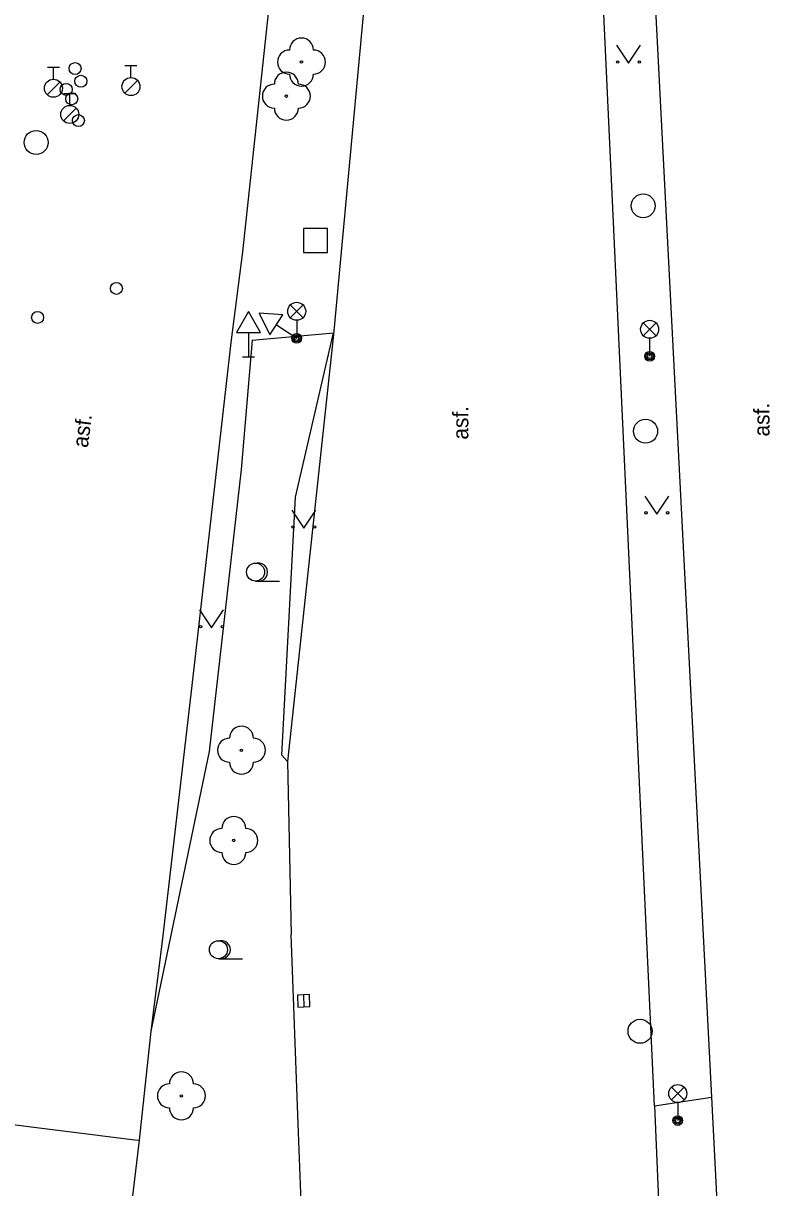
# Model space of a CAD drawing. Extents: x -596229 to -595156, y -1161237 to -1159376.
# Drawn here: x -595405.54 to -595374.46, y -1160991.02 to -1160942.5 of the extents above; entities that cross this region are included whole.
import ezdxf

# ---------------------------------------------------------------- set-up
doc = ezdxf.new("R2010")
doc.units = 0
for name, color, linetype in [('Level 22', 7, 'Continuous'), ('Level 26', 7, 'Continuous'), ('Level 27', 7, 'Continuous'), ('Level 28', 7, 'Continuous'), ('Level 31', 7, 'Continuous'), ('Level 33', 7, 'Continuous'), ('Level 34', 7, 'Continuous'), ('Level 36', 7, 'Continuous'), ('Specificka linie pasportu komunikaci', 7, 'Continuous'), ('TM - hranice souvisleho porostu (skupiny stromu_ kere)', 7, 'Continuous'), ('TM - komunikace - VP', 7, 'Continuous'), ('TM - popis povrchu', 7, 'Continuous')]:
    doc.layers.add(name, color=color, linetype=linetype)

msp = doc.modelspace()

# ---------------------------------------------------------------- linework, layer by layer
at = {"layer": 'Level 22'}
for centre in [(-595393.96, -1160944.12), (-595394.59, -1160945.54), (-595396.46, -1160972.79), (-595396.78, -1160976.55), (-595398.96, -1160987.19)]:
    msp.add_circle(centre, 0.05, dxfattribs=at)
for centre, start, end in [((-595393.96, -1160943.62), 0, 180), ((-595394.46, -1160944.12), 90, 270), ((-595393.46, -1160944.12), 270, 90), ((-595394.59, -1160945.04), 0, 180), ((-595395.09, -1160945.54), 90, 270), ((-595393.96, -1160944.62), 180, 0), ((-595394.09, -1160945.54), 270, 90), ((-595394.59, -1160946.04), 180, 0), ((-595396.46, -1160972.29), 0, 180), ((-595396.96, -1160972.79), 90, 270), ((-595395.96, -1160972.79), 270, 90), ((-595396.46, -1160973.29), 180, 0), ((-595396.78, -1160976.05), 0, 180), ((-595397.28, -1160976.55), 90, 270), ((-595396.28, -1160976.55), 270, 90), ((-595396.78, -1160977.05), 180, 0), ((-595398.96, -1160986.69), 0, 180), ((-595399.46, -1160987.19), 90, 270), ((-595398.46, -1160987.19), 270, 90), ((-595398.96, -1160987.69), 180, 0)]:
    msp.add_arc(centre, 0.5, start, end, dxfattribs=at)
at = {"layer": 'Level 26'}
msp.add_lwpolyline([(-595393.87, -1160952.05), (-595392.87, -1160952.05), (-595392.87, -1160951.05), (-595393.87, -1160951.05)], close=True, dxfattribs=at)
at = {"layer": 'Level 27'}
msp.add_line((-595393.879, -1160982.98), (-595393.861, -1160983.48), dxfattribs=at)
msp.add_lwpolyline([(-595394.129, -1160982.989), (-595394.111, -1160983.489), (-595393.611, -1160983.471), (-595393.629, -1160982.971)], close=True, dxfattribs=at)
for centre in [(-595405.01, -1160947.47), (-595379.73, -1160950.11), (-595379.63, -1160959.5), (-595379.86, -1160984.5)]:
    msp.add_circle(centre, 0.5, dxfattribs=at)
at = {"layer": 'Level 28'}
for p, q in [((-595404.54, -1160944.335), (-595404.04, -1160944.335)), ((-595404.29, -1160944.835), (-595404.29, -1160944.335)), ((-595401.31, -1160944.265), (-595400.81, -1160944.265)), ((-595401.06, -1160944.765), (-595401.06, -1160944.265)), ((-595404.548, -1160945.482), (-595404.018, -1160944.952)), ((-595401.318, -1160945.412), (-595400.788, -1160944.882)), ((-595403.86, -1160945.425), (-595403.36, -1160945.425)), ((-595403.61, -1160945.925), (-595403.61, -1160945.425)), ((-595403.868, -1160946.572), (-595403.338, -1160946.042))]:
    msp.add_line(p, q, dxfattribs=at)
for centre, radius in [((-595403.39, -1160944.39), 0.25), ((-595404.29, -1160945.21), 0.375), ((-595403.76, -1160945.26), 0.25), ((-595403.15, -1160944.92), 0.25), ((-595401.06, -1160945.14), 0.375), ((-595403.53, -1160945.65), 0.25), ((-595403.61, -1160946.3), 0.375), ((-595403.25, -1160946.56), 0.25), ((-595401.67, -1160953.55), 0.25)]:
    msp.add_circle(centre, radius, dxfattribs=at)
at = {"layer": 'Level 31'}
msp.add_circle((-595404.95, -1160954.76), 0.25, dxfattribs=at)
at = {"layer": 'Level 33'}
for p, q in [((-595394.425, -1160954.77), (-595393.895, -1160954.24)), ((-595394.425, -1160954.24), (-595393.895, -1160954.77)), ((-595394.16, -1160954.88), (-595394.16, -1160955.63)), ((-595379.725, -1160955.52), (-595379.195, -1160954.99)), ((-595379.725, -1160954.99), (-595379.195, -1160955.52)), ((-595379.46, -1160955.63), (-595379.46, -1160956.38)), ((-595378.555, -1160987.36), (-595378.025, -1160986.83)), ((-595378.555, -1160986.83), (-595378.025, -1160987.36)), ((-595378.29, -1160987.47), (-595378.29, -1160988.22))]:
    msp.add_line(p, q, dxfattribs=at)
for centre, radius in [((-595394.16, -1160954.505), 0.375), ((-595379.46, -1160955.255), 0.375), ((-595394.16, -1160955.63), 0.2), ((-595394.16, -1160955.63), 0.145), ((-595394.16, -1160955.63), 0.0876), ((-595379.46, -1160956.38), 0.2), ((-595379.46, -1160956.38), 0.145), ((-595379.46, -1160956.38), 0.0876), ((-595378.29, -1160987.095), 0.375), ((-595378.29, -1160988.22), 0.2), ((-595378.29, -1160988.22), 0.145), ((-595378.29, -1160988.22), 0.0876)]:
    msp.add_circle(centre, radius, dxfattribs=at)
at = {"layer": 'Level 34'}
for p, q in [((-595395.007, -1160955.065), (-595394.16, -1160955.63)), ((-595396.16, -1160955.382), (-595396.16, -1160956.4)), ((-595396.41, -1160956.4), (-595395.91, -1160956.4))]:
    msp.add_line(p, q, dxfattribs=at)
for points in [[(-595396.66, -1160955.382), (-595395.66, -1160955.382), (-595396.16, -1160954.516)], [(-595395.284, -1160955.481), (-595394.73, -1160954.649), (-595395.728, -1160954.585)]]:
    msp.add_lwpolyline(points, close=True, dxfattribs=at)
at = {"layer": 'Level 36'}
for p, q in [((-595395.87, -1160965.745), (-595394.87, -1160965.745)), ((-595397.42, -1160981.475), (-595396.42, -1160981.475))]:
    msp.add_line(p, q, dxfattribs=at)
for points in [[(-595380.84, -1160943.42), (-595380.34, -1160944.17), (-595379.84, -1160943.42)], [(-595379.66, -1160962.2), (-595379.16, -1160962.95), (-595378.66, -1160962.2)], [(-595394.36, -1160962.79), (-595393.86, -1160963.54), (-595393.36, -1160962.79)], [(-595398.21, -1160966.94), (-595397.71, -1160967.69), (-595397.21, -1160966.94)]]:
    msp.add_lwpolyline(points, dxfattribs=at)
for centre, radius in [((-595380.79, -1160944.12), 0.05), ((-595379.891, -1160944.12), 0.05), ((-595379.61, -1160962.9), 0.05), ((-595378.711, -1160962.9), 0.05), ((-595394.31, -1160963.49), 0.05), ((-595393.411, -1160963.49), 0.05), ((-595395.87, -1160965.37), 0.375), ((-595398.16, -1160967.64), 0.05), ((-595397.261, -1160967.64), 0.05), ((-595397.42, -1160981.1), 0.375)]:
    msp.add_circle(centre, radius, dxfattribs=at)
for centre in [(-595395.745, -1160965.37), (-595397.295, -1160981.1)]:
    msp.add_arc(centre, 0.375, 260.4059, 99.5941, dxfattribs=at)
at = {"layer": 'Specificka linie pasportu komunikaci'}
for points in [[(-595379.26, -1160987.61), (-595376.89, -1160987.25)], [(-595411.58, -1160987.62), (-595406.89, -1160988.27), (-595400.9, -1160989.02), (-595400.72, -1160989.04)]]:
    msp.add_lwpolyline(points, dxfattribs=at)
at = {"layer": 'TM - hranice souvisleho porostu (skupiny stromu_ kere)'}
for points in [[(-595396.02, -1160955.7), (-595396.47, -1160961.1), (-595397.8, -1160972.84), (-595400.24, -1160984.49)], [(-595396.02, -1160955.7), (-595392.63, -1160955.4)], [(-595394.54, -1160973.26), (-595394.78, -1160972.99), (-595394.21, -1160962.25), (-595392.63, -1160955.4)]]:
    msp.add_lwpolyline(points, dxfattribs=at)
at = {"layer": 'TM - komunikace - VP'}
for points in [[(-595380.05, -1160890.02), (-595380.39, -1160910.49), (-595380.19, -1160920.84), (-595379.8, -1160930.6), (-595376.89, -1160987.25)], [(-595379.26, -1160987.61), (-595381.71, -1160934.63), (-595382.47, -1160911.11), (-595382.05, -1160890.29)], [(-595391.02, -1160938.11), (-595392.62, -1160955.47)], [(-595395.25, -1160941.16), (-595396.42, -1160952.03)], [(-595396.42, -1160952.03), (-595396.9, -1160955.8), (-595398.49, -1160969.73)], [(-595392.62, -1160955.47), (-595394.54, -1160973.26)], [(-595392.63, -1160955.4), (-595392.62, -1160955.47)], [(-595398.49, -1160969.73), (-595399.75, -1160980.64), (-595400.24, -1160984.49)], [(-595394.54, -1160973.26), (-595394.39, -1160980.47)], [(-595393.74, -1160997.74), (-595394.1, -1160988.35), (-595394.39, -1160980.47)], [(-595400.24, -1160984.49), (-595400.72, -1160989.04)], [(-595376.89, -1160987.25), (-595375.81, -1161008.23)], [(-595379.26, -1160987.61), (-595378.02, -1161016.77)], [(-595400.72, -1160989.04), (-595401.64, -1160996.7)]]:
    msp.add_lwpolyline(points, dxfattribs=at)

# ---------------------------------------------------------------- texts
at = {"layer": 'TM - popis povrchu'}
for rotation, p in [(90, (-595387.01, -1160959.85)), (90, (-595374.47, -1160959.72)), (82.7, (-595402.86, -1160960.21))]:
    msp.add_text('asf.', height=0.65, rotation=rotation, dxfattribs=at).set_placement(p)

doc.saveas('drawing.dxf')
